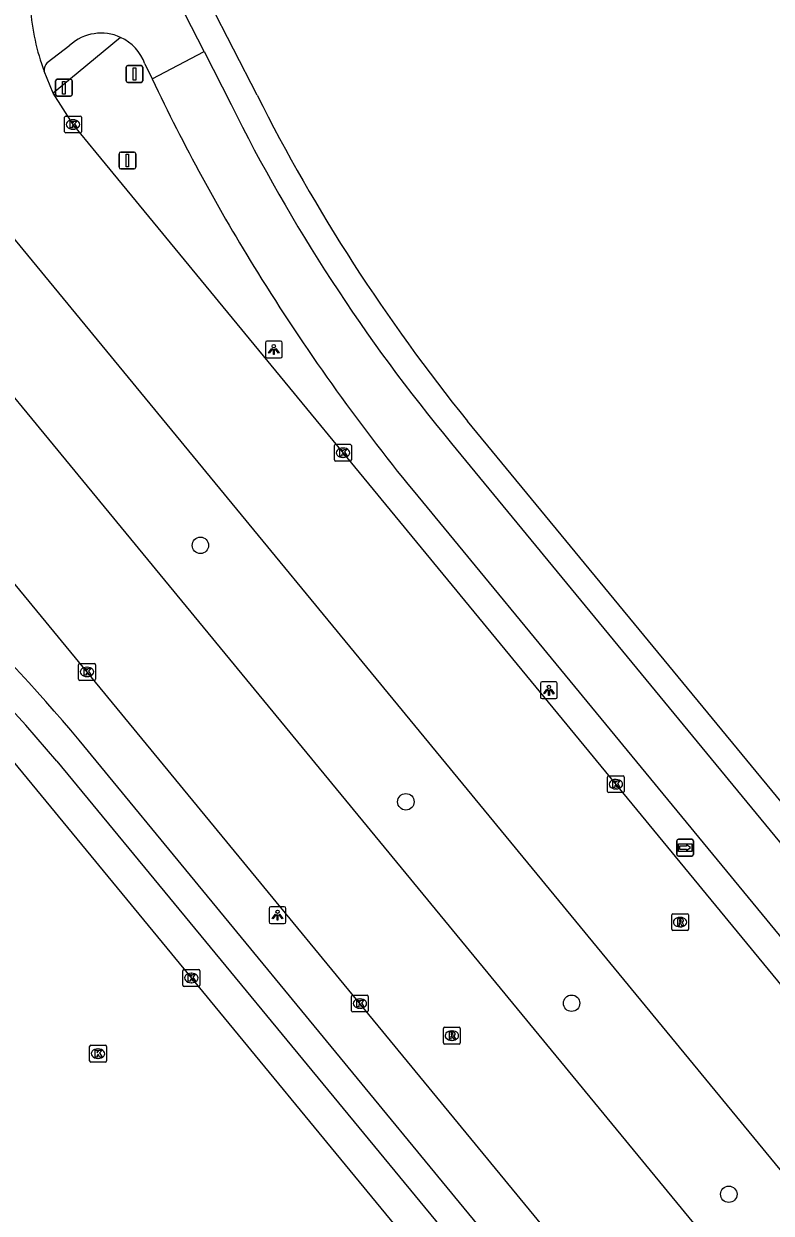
# Model space of a CAD drawing. Extents: x 156141 to 158132, y 385651 to 388399.
# Drawn here: x 157207.9 to 157252.3, y 386348.1 to 386418.8 of the extents above; entities that cross this region are included whole.
import ezdxf

# ---------------------------------------------------------------- set-up
doc = ezdxf.new("R2010")
doc.units = 0
for name, color, linetype in [('IMGEO_Boom', 7, 'Continuous'), ('IMGEO_Fietspad_gesloten', 7, 'Continuous'), ('IMGEO_Fietspad_open', 7, 'Continuous'), ('IMGEO_Groenvoorziening', 7, 'Continuous'), ('IMGEO_Kolk', 7, 'Continuous'), ('IMGEO_Lichtpunt', 7, 'Continuous'), ('IMGEO_Rijbaan_lokaal_gesloten', 7, 'Continuous'), ('IMGEO_Rioolput', 7, 'Continuous'), ('IMGEO_Verkeersbordpaal', 7, 'Continuous'), ('IMGEO_Voetpad_open', 7, 'Continuous'), ('IMGEO_Wegwijzer', 7, 'Continuous')]:
    doc.layers.add(name, color=color, linetype=linetype)

msp = doc.modelspace()

# ---------------------------------------------------------------- linework, layer by layer
at = {"layer": 'IMGEO_Boom'}
for centre in [(157218.355, 386387.784), (157230.566, 386372.55), (157240.416, 386360.582), (157249.758, 386349.233)]:
    msp.add_circle(centre, 0.489, dxfattribs=at)
at = {"layer": 'IMGEO_Fietspad_gesloten'}
for points in [[(157215.486, 386415.497), (157218.58, 386417.119)], [(157218.58, 386417.119), (157220.181, 386413.97)], [(157233.279, 386393.841), (157331.128, 386275.064)], [(157230.994, 386391.037), (157326.865, 386274.627)]]:
    msp.add_lwpolyline(points, dxfattribs=at)
for centre, radius, start, end in [((157321.447, 386465.796), 117.294, 205.39339, 211.78768), ((157313.302, 386460.238), 103.982, 206.42098, 219.68336), ((157326.202, 386468.687), 122.858, 211.76564, 219.20017)]:
    msp.add_arc(centre, radius, start, end, dxfattribs=at)
at = {"layer": 'IMGEO_Fietspad_open'}
for points in [[(157218.58, 386417.119), (157217.456, 386419.328)], [(157209.246, 386416.467), (157210.601, 386417.498)], [(157215.055, 386416.399), (157215.486, 386415.497)]]:
    msp.add_lwpolyline(points, dxfattribs=at)
for centre, radius, start, end in [((157212.457, 386415.459), 2.757, 65.286, 132.32078), ((157212.468, 386415.46), 2.752, 19.95097, 65.48301), ((157209.711, 386416.03), 0.638, 136.76253, 187.29919)]:
    msp.add_arc(centre, radius, start, end, dxfattribs=at)
at = {"layer": 'IMGEO_Groenvoorziening'}
msp.add_lwpolyline([(157247.676, 386325.673), (157242.926, 386331.607), (157204.09, 386378.741)], dxfattribs=at)
at = {"layer": 'IMGEO_Kolk'}
for p, q in [((157210.285, 386412.363), (157210.285, 386413.215)), ((157210.36, 386413.289), (157211.212, 386413.289)), ((157210.773, 386413.069), (157210.798, 386413.069)), ((157211.286, 386413.215), (157211.286, 386412.363)), ((157211.212, 386412.289), (157210.36, 386412.289)), ((157210.796, 386412.509), (157210.771, 386412.509)), ((157226.326, 386392.863), (157226.326, 386393.715)), ((157226.401, 386393.789), (157227.253, 386393.789)), ((157226.814, 386393.569), (157226.839, 386393.569)), ((157227.327, 386393.715), (157227.327, 386392.863)), ((157226.837, 386393.009), (157226.812, 386393.009)), ((157227.253, 386392.789), (157226.401, 386392.789)), ((157211.116, 386379.839), (157211.116, 386380.691)), ((157211.191, 386380.765), (157212.043, 386380.765)), ((157211.604, 386380.545), (157211.629, 386380.545)), ((157212.117, 386380.691), (157212.117, 386379.839)), ((157212.043, 386379.765), (157211.191, 386379.765)), ((157211.627, 386379.985), (157211.602, 386379.985)), ((157242.547, 386373.169), (157242.547, 386374.021)), ((157242.622, 386374.095), (157243.474, 386374.095)), ((157243.035, 386373.875), (157243.06, 386373.875)), ((157243.548, 386374.021), (157243.548, 386373.169)), ((157243.474, 386373.095), (157242.622, 386373.095)), ((157243.058, 386373.315), (157243.033, 386373.315)), ((157217.313, 386361.658), (157217.313, 386362.51)), ((157217.388, 386362.584), (157218.24, 386362.584)), ((157218.314, 386362.51), (157218.314, 386361.658)), ((157217.824, 386361.804), (157217.799, 386361.804)), ((157217.801, 386362.364), (157217.826, 386362.364)), ((157218.24, 386361.584), (157217.388, 386361.584)), ((157227.408, 386361.063), (157228.26, 386361.063)), ((157227.333, 386360.137), (157227.333, 386360.989)), ((157227.821, 386360.843), (157227.846, 386360.843)), ((157228.334, 386360.989), (157228.334, 386360.137)), ((157228.26, 386360.063), (157227.408, 386360.063)), ((157227.844, 386360.283), (157227.819, 386360.283)), ((157211.772, 386357.16), (157211.772, 386358.012)), ((157211.847, 386358.086), (157212.699, 386358.086)), ((157212.26, 386357.866), (157212.285, 386357.866)), ((157212.773, 386358.012), (157212.773, 386357.16)), ((157212.699, 386357.086), (157211.847, 386357.086)), ((157212.283, 386357.306), (157212.258, 386357.306))]:
    msp.add_line(p, q, dxfattribs=at)
for points in [[(157210.285, 386412.363), (157210.285, 386413.215)], [(157210.36, 386413.289), (157211.212, 386413.289)], [(157210.606, 386412.989), (157210.729, 386412.989), (157210.729, 386412.838), (157210.859, 386412.989), (157211.023, 386412.989), (157210.877, 386412.838), (157211.03, 386412.589), (157210.878, 386412.589), (157210.793, 386412.753), (157210.729, 386412.686), (157210.729, 386412.589), (157210.606, 386412.589), (157210.606, 386412.989)], [(157211.286, 386413.215), (157211.286, 386412.363)], [(157211.212, 386412.289), (157210.36, 386412.289)], [(157226.326, 386392.863), (157226.326, 386393.715)], [(157226.401, 386393.789), (157227.253, 386393.789)], [(157227.327, 386393.715), (157227.327, 386392.863)], [(157226.647, 386393.489), (157226.77, 386393.489), (157226.77, 386393.338), (157226.9, 386393.489), (157227.064, 386393.489), (157226.918, 386393.338), (157227.071, 386393.089), (157226.919, 386393.089), (157226.834, 386393.253), (157226.77, 386393.186), (157226.77, 386393.089), (157226.647, 386393.089), (157226.647, 386393.489)], [(157227.253, 386392.789), (157226.401, 386392.789)], [(157211.116, 386379.839), (157211.116, 386380.691)], [(157211.191, 386380.765), (157212.043, 386380.765)], [(157211.437, 386380.465), (157211.56, 386380.465), (157211.56, 386380.314), (157211.69, 386380.465), (157211.854, 386380.465), (157211.708, 386380.314), (157211.861, 386380.065), (157211.709, 386380.065), (157211.624, 386380.229), (157211.56, 386380.162), (157211.56, 386380.065), (157211.437, 386380.065), (157211.437, 386380.465)], [(157212.117, 386380.691), (157212.117, 386379.839)], [(157212.043, 386379.765), (157211.191, 386379.765)], [(157242.547, 386373.169), (157242.547, 386374.021)], [(157242.622, 386374.095), (157243.474, 386374.095)], [(157242.868, 386373.795), (157242.991, 386373.795), (157242.991, 386373.644), (157243.121, 386373.795), (157243.285, 386373.795), (157243.139, 386373.644), (157243.292, 386373.395), (157243.14, 386373.395), (157243.055, 386373.559), (157242.991, 386373.492), (157242.991, 386373.395), (157242.868, 386373.395), (157242.868, 386373.795)], [(157243.548, 386374.021), (157243.548, 386373.169)], [(157243.474, 386373.095), (157242.622, 386373.095)], [(157217.313, 386361.658), (157217.313, 386362.51)], [(157217.388, 386362.584), (157218.24, 386362.584)], [(157218.314, 386362.51), (157218.314, 386361.658)], [(157217.634, 386362.284), (157217.757, 386362.284), (157217.757, 386362.133), (157217.887, 386362.284), (157218.051, 386362.284), (157217.905, 386362.133), (157218.058, 386361.884), (157217.906, 386361.884), (157217.821, 386362.048), (157217.757, 386361.981), (157217.757, 386361.884), (157217.634, 386361.884), (157217.634, 386362.284)], [(157218.24, 386361.584), (157217.388, 386361.584)], [(157227.408, 386361.063), (157228.26, 386361.063)], [(157227.333, 386360.137), (157227.333, 386360.989)], [(157227.654, 386360.763), (157227.777, 386360.763), (157227.777, 386360.612), (157227.907, 386360.763), (157228.071, 386360.763), (157227.925, 386360.612), (157228.078, 386360.363), (157227.926, 386360.363), (157227.841, 386360.527), (157227.777, 386360.46), (157227.777, 386360.363), (157227.654, 386360.363), (157227.654, 386360.763)], [(157228.334, 386360.989), (157228.334, 386360.137)], [(157228.26, 386360.063), (157227.408, 386360.063)], [(157211.772, 386357.16), (157211.772, 386358.012)], [(157211.847, 386358.086), (157212.699, 386358.086)], [(157212.093, 386357.786), (157212.216, 386357.786), (157212.216, 386357.635), (157212.346, 386357.786), (157212.51, 386357.786), (157212.364, 386357.635), (157212.517, 386357.386), (157212.365, 386357.386), (157212.28, 386357.55), (157212.216, 386357.483), (157212.216, 386357.386), (157212.093, 386357.386), (157212.093, 386357.786)], [(157212.773, 386358.012), (157212.773, 386357.16)], [(157212.699, 386357.086), (157211.847, 386357.086)]]:
    msp.add_lwpolyline(points, dxfattribs=at)
for centre, start, end in [((157210.362, 386413.213), 91.55205, 178.44795), ((157210.362, 386413.213), 91.55205, 178.44795), ((157211.21, 386413.213), 1.55205, 88.44795), ((157211.21, 386413.213), 1.55205, 88.44795), ((157210.362, 386412.365), 181.55205, 268.44795), ((157210.362, 386412.365), 181.55205, 268.44795), ((157211.21, 386412.365), 271.55205, 358.44795), ((157211.21, 386412.365), 271.55205, 358.44795), ((157226.403, 386393.713), 91.55205, 178.44795), ((157226.403, 386393.713), 91.55205, 178.44795), ((157227.251, 386393.713), 1.55205, 88.44795), ((157227.251, 386393.713), 1.55205, 88.44795), ((157226.403, 386392.865), 181.55205, 268.44795), ((157226.403, 386392.865), 181.55205, 268.44795), ((157227.251, 386392.865), 271.55205, 358.44795), ((157227.251, 386392.865), 271.55205, 358.44795), ((157211.193, 386380.689), 91.55205, 178.44795), ((157211.193, 386380.689), 91.55205, 178.44795), ((157212.041, 386380.689), 1.55205, 88.44795), ((157212.041, 386380.689), 1.55205, 88.44795), ((157211.193, 386379.841), 181.55205, 268.44795), ((157211.193, 386379.841), 181.55205, 268.44795), ((157212.041, 386379.841), 271.55205, 358.44795), ((157212.041, 386379.841), 271.55205, 358.44795), ((157242.624, 386374.019), 91.55205, 178.44795), ((157242.624, 386374.019), 91.55205, 178.44795), ((157243.472, 386374.019), 1.55205, 88.44795), ((157243.472, 386374.019), 1.55205, 88.44795), ((157242.624, 386373.171), 181.55205, 268.44795), ((157242.624, 386373.171), 181.55205, 268.44795), ((157243.472, 386373.171), 271.55205, 358.44795), ((157243.472, 386373.171), 271.55205, 358.44795), ((157217.39, 386362.508), 91.55205, 178.44795), ((157217.39, 386362.508), 91.55205, 178.44795), ((157218.238, 386362.508), 1.55205, 88.44795), ((157218.238, 386362.508), 1.55205, 88.44795), ((157217.39, 386361.66), 181.55205, 268.44795), ((157217.39, 386361.66), 181.55205, 268.44795), ((157218.238, 386361.66), 271.55205, 358.44795), ((157218.238, 386361.66), 271.55205, 358.44795), ((157227.41, 386360.987), 91.55205, 178.44795), ((157227.41, 386360.987), 91.55205, 178.44795), ((157228.258, 386360.987), 1.55205, 88.44795), ((157228.258, 386360.987), 1.55205, 88.44795), ((157227.41, 386360.139), 181.55205, 268.44795), ((157227.41, 386360.139), 181.55205, 268.44795), ((157228.258, 386360.139), 271.55205, 358.44795), ((157228.258, 386360.139), 271.55205, 358.44795), ((157211.849, 386358.01), 91.55205, 178.44795), ((157211.849, 386358.01), 91.55205, 178.44795), ((157212.697, 386358.01), 1.55205, 88.44795), ((157212.697, 386358.01), 1.55205, 88.44795), ((157211.849, 386357.162), 181.55205, 268.44795), ((157211.849, 386357.162), 181.55205, 268.44795), ((157212.697, 386357.162), 271.55205, 358.44795), ((157212.697, 386357.162), 271.55205, 358.44795)]:
    msp.add_arc(centre, 0.0765, start, end, dxfattribs=at)
for centre, major_axis, ratio, start_param, end_param in [((157210.772, 386412.789), (-0.387, 0.002), 0.722429, 4.712389, 7.853982), ((157210.797, 386412.789), (-0.39, 0.002), 0.717154, 1.570796, 4.712389), ((157226.813, 386393.289), (-0.387, 0.002), 0.722429, 4.712389, 7.853982), ((157226.838, 386393.289), (-0.39, 0.002), 0.717154, 1.570796, 4.712389), ((157211.603, 386380.265), (-0.387, 0.002), 0.722429, 4.712389, 7.853982), ((157211.628, 386380.265), (-0.39, 0.002), 0.717154, 1.570796, 4.712389), ((157243.034, 386373.595), (-0.387, 0.002), 0.722429, 4.712389, 7.853982), ((157243.059, 386373.595), (-0.39, 0.002), 0.717154, 1.570796, 4.712389), ((157217.8, 386362.084), (-0.387, 0.002), 0.722429, 4.712389, 7.853982), ((157217.825, 386362.084), (-0.39, 0.002), 0.717154, 1.570796, 4.712389), ((157227.82, 386360.563), (-0.387, 0.002), 0.722429, 4.712389, 7.853982), ((157227.845, 386360.563), (-0.39, 0.002), 0.717154, 1.570796, 4.712389), ((157212.259, 386357.586), (-0.387, 0.002), 0.722429, 4.712389, 7.853982), ((157212.284, 386357.586), (-0.39, 0.002), 0.717154, 1.570796, 4.712389)]:
    msp.add_ellipse(centre, major_axis=major_axis, ratio=ratio, start_param=start_param, end_param=end_param, dxfattribs=at)
at = {"layer": 'IMGEO_Lichtpunt'}
for p, q in [((157223.12, 386399.916), (157222.312, 386399.916)), ((157223.12, 386399.916), (157222.312, 386399.916)), ((157222.218, 386399.821), (157222.218, 386399.014)), ((157222.218, 386399.821), (157222.218, 386399.014)), ((157223.214, 386399.014), (157223.214, 386399.821)), ((157223.214, 386399.014), (157223.214, 386399.821)), ((157222.312, 386398.92), (157223.12, 386398.92)), ((157222.312, 386398.92), (157223.12, 386398.92)), ((157238.57, 386379.581), (157238.57, 386378.774)), ((157238.57, 386379.581), (157238.57, 386378.774)), ((157239.472, 386379.676), (157238.664, 386379.676)), ((157239.472, 386379.676), (157238.664, 386379.676)), ((157239.566, 386378.774), (157239.566, 386379.581)), ((157239.566, 386378.774), (157239.566, 386379.581)), ((157238.664, 386378.68), (157239.472, 386378.68)), ((157238.664, 386378.68), (157239.472, 386378.68)), ((157222.441, 386366.219), (157222.441, 386365.412)), ((157222.441, 386366.219), (157222.441, 386365.412)), ((157223.343, 386366.314), (157222.535, 386366.314)), ((157223.343, 386366.314), (157222.535, 386366.314)), ((157223.437, 386365.412), (157223.437, 386366.219)), ((157223.437, 386365.412), (157223.437, 386366.219)), ((157222.535, 386365.318), (157223.343, 386365.318)), ((157222.535, 386365.318), (157223.343, 386365.318))]:
    msp.add_line(p, q, dxfattribs=at)
for points in [[(157222.592, 386399.485), (157222.631, 386399.457), (157222.443, 386399.195), (157222.405, 386399.222), (157222.592, 386399.485)], [(157222.694, 386399.437), (157222.741, 386399.437), (157222.741, 386399.115), (157222.694, 386399.115), (157222.694, 386399.437)], [(157222.804, 386399.457), (157222.842, 386399.484), (157223.029, 386399.222), (157222.99, 386399.194), (157222.804, 386399.457)], [(157238.944, 386379.245), (157238.983, 386379.217), (157238.795, 386378.955), (157238.757, 386378.982), (157238.944, 386379.245)], [(157239.046, 386379.197), (157239.093, 386379.197), (157239.093, 386378.875), (157239.046, 386378.875), (157239.046, 386379.197)], [(157239.156, 386379.217), (157239.194, 386379.244), (157239.381, 386378.982), (157239.342, 386378.954), (157239.156, 386379.217)], [(157222.815, 386365.883), (157222.854, 386365.855), (157222.666, 386365.593), (157222.628, 386365.62), (157222.815, 386365.883)], [(157222.917, 386365.835), (157222.964, 386365.835), (157222.964, 386365.513), (157222.917, 386365.513), (157222.917, 386365.835)], [(157223.027, 386365.855), (157223.065, 386365.882), (157223.252, 386365.62), (157223.213, 386365.592), (157223.027, 386365.855)]]:
    msp.add_lwpolyline(points, dxfattribs=at)
for centre in [(157222.717, 386399.619), (157239.069, 386379.379), (157222.94, 386366.017)]:
    msp.add_circle(centre, 0.0994, dxfattribs=at)
for centre, start, end in [((157222.312, 386399.821), 90, 180), ((157222.312, 386399.821), 90, 180), ((157223.12, 386399.821), 0, 90), ((157223.12, 386399.821), 0, 90), ((157222.312, 386399.014), 180, 270), ((157222.312, 386399.014), 180, 270), ((157223.12, 386399.014), 270, 0), ((157223.12, 386399.014), 270, 360), ((157238.664, 386379.581), 90, 180), ((157238.664, 386379.581), 90, 180), ((157239.472, 386379.581), 0, 90), ((157239.472, 386379.581), 0, 90), ((157238.664, 386378.774), 180, 270), ((157238.664, 386378.774), 180, 270), ((157239.472, 386378.774), 270, 0), ((157239.472, 386378.774), 270, 360), ((157222.535, 386366.219), 90, 180), ((157222.535, 386366.219), 90, 180), ((157223.343, 386366.219), 0, 90), ((157223.343, 386366.219), 0, 90), ((157222.535, 386365.412), 180, 270), ((157222.535, 386365.412), 180, 270), ((157223.343, 386365.412), 270, 0), ((157223.343, 386365.412), 270, 360)]:
    msp.add_arc(centre, 0.0946, start, end, dxfattribs=at)
at = {"layer": 'IMGEO_Rijbaan_lokaal_gesloten'}
for points in [[(157209.596, 386414.647), (157209.078, 386415.949)], [(157349.183, 386247.253), (157332.608, 386264.801), (157324.262, 386275.047), (157320.799, 386279.156), (157212.168, 386411.116), (157210.786, 386412.789), (157209.596, 386414.647)], [(157203.781, 386410.196), (157205.755, 386407.826), (157335.682, 386250), (157341.401, 386242.711), (157342.288, 386241.546)], [(157337.285, 386238.671), (157336.115, 386240.102), (157327.942, 386250), (157201.153, 386404.033), (157199.193, 386406.39)], [(157194.1, 386401.515), (157255.15, 386327.344), (157257.428, 386324.032), (157265.451, 386312.065)]]:
    msp.add_lwpolyline(points, dxfattribs=at)
msp.add_arc((157221.803, 386420.754), 13.602, 184.44834, 200.68692, dxfattribs=at)
at = {"layer": 'IMGEO_Rioolput'}
for p, q in [((157246.364, 386364.975), (157246.364, 386365.827)), ((157246.439, 386365.901), (157247.291, 386365.901)), ((157246.852, 386365.681), (157246.877, 386365.681)), ((157247.365, 386365.827), (157247.365, 386364.975)), ((157247.291, 386364.901), (157246.439, 386364.901)), ((157246.875, 386365.121), (157246.85, 386365.121)), ((157232.799, 386358.232), (157232.799, 386359.084)), ((157232.874, 386359.158), (157233.726, 386359.158)), ((157233.287, 386358.938), (157233.312, 386358.938)), ((157233.8, 386359.084), (157233.8, 386358.232)), ((157233.31, 386358.378), (157233.285, 386358.378)), ((157233.726, 386358.158), (157232.874, 386358.158))]:
    msp.add_line(p, q, dxfattribs=at)
for points in [[(157246.364, 386364.975), (157246.364, 386365.827)], [(157246.439, 386365.901), (157247.291, 386365.901)], [(157246.953, 386365.599), (157246.701, 386365.601), (157246.701, 386365.201)], [(157246.701, 386365.201), (157246.825, 386365.201), (157246.825, 386365.363), (157246.836, 386365.363)], [(157246.879, 386365.52), (157246.825, 386365.52), (157246.825, 386365.439)], [(157246.825, 386365.439), (157246.877, 386365.439)], [(157246.883, 386365.334), (157246.954, 386365.201), (157247.094, 386365.201), (157247.029, 386365.327)], [(157247.365, 386365.827), (157247.365, 386364.975)], [(157247.291, 386364.901), (157246.439, 386364.901)], [(157232.799, 386358.232), (157232.799, 386359.084)], [(157232.874, 386359.158), (157233.726, 386359.158)], [(157233.8, 386359.084), (157233.8, 386358.232)], [(157233.388, 386358.856), (157233.136, 386358.858), (157233.136, 386358.458)], [(157233.136, 386358.458), (157233.26, 386358.458), (157233.26, 386358.62), (157233.271, 386358.62)], [(157233.314, 386358.777), (157233.26, 386358.777), (157233.26, 386358.696)], [(157233.26, 386358.696), (157233.312, 386358.696)], [(157233.318, 386358.591), (157233.389, 386358.458), (157233.529, 386358.458), (157233.464, 386358.584)], [(157233.726, 386358.158), (157232.874, 386358.158)]]:
    msp.add_lwpolyline(points, dxfattribs=at)
for centre, radius, start, end in [((157246.441, 386365.825), 0.0765, 91.55205, 178.44795), ((157246.441, 386365.825), 0.0765, 91.55205, 178.44795), ((157246.835, 386365.31), 0.0533, 26.02933, 88.69889), ((157246.861, 386365.628), 0.19, 274.7715, 282.96867), ((157246.885, 386365.424), 0.0964, 77.00612, 93.18647), ((157246.899, 386365.481), 0.0378, 276.66336, 79.67722), ((157246.952, 386365.489), 0.109, 350.36119, 89.41601), ((157246.95, 386365.489), 0.112, 277.58423, 350.98172), ((157246.934, 386365.274), 0.108, 29.51342, 73.79051), ((157247.289, 386365.825), 0.0765, 1.55205, 88.44795), ((157247.289, 386365.825), 0.0765, 1.55205, 88.44795), ((157246.441, 386364.977), 0.0765, 181.55205, 268.44795), ((157246.441, 386364.977), 0.0765, 181.55205, 268.44795), ((157247.289, 386364.977), 0.0765, 271.55205, 358.44795), ((157247.289, 386364.977), 0.0765, 271.55205, 358.44795), ((157232.876, 386359.082), 0.0765, 91.55205, 178.44795), ((157232.876, 386359.082), 0.0765, 91.55205, 178.44795), ((157233.724, 386359.082), 0.0765, 1.55205, 88.44795), ((157233.724, 386359.082), 0.0765, 1.55205, 88.44795), ((157232.876, 386358.234), 0.0765, 181.55205, 268.44795), ((157232.876, 386358.234), 0.0765, 181.55205, 268.44795), ((157233.27, 386358.567), 0.0533, 26.02933, 88.69889), ((157233.296, 386358.885), 0.19, 274.7715, 282.96867), ((157233.32, 386358.681), 0.0964, 77.00612, 93.18647), ((157233.334, 386358.738), 0.0378, 276.66336, 79.67722), ((157233.387, 386358.746), 0.109, 350.36119, 89.41601), ((157233.385, 386358.746), 0.112, 277.58423, 350.98172), ((157233.369, 386358.531), 0.108, 29.51342, 73.79051), ((157233.724, 386358.234), 0.0765, 271.55205, 358.44795), ((157233.724, 386358.234), 0.0765, 271.55205, 358.44795)]:
    msp.add_arc(centre, radius, start, end, dxfattribs=at)
for centre, major_axis, ratio, start_param, end_param in [((157246.851, 386365.401), (-0.387, 0.002), 0.722429, 4.712389, 7.853982), ((157246.876, 386365.401), (-0.39, 0.002), 0.717154, 1.570796, 4.712389), ((157233.286, 386358.658), (-0.387, 0.002), 0.722429, 4.712389, 7.853982), ((157233.311, 386358.658), (-0.39, 0.002), 0.717154, 1.570796, 4.712389)]:
    msp.add_ellipse(centre, major_axis=major_axis, ratio=ratio, start_param=start_param, end_param=end_param, dxfattribs=at)
at = {"layer": 'IMGEO_Verkeersbordpaal'}
for p, q in [((157213.943, 386415.388), (157213.943, 386416.188)), ((157213.943, 386416.188), (157213.943, 386415.388)), ((157214.043, 386416.288), (157214.833, 386416.288)), ((157214.833, 386416.288), (157214.043, 386416.288)), ((157214.933, 386416.188), (157214.933, 386415.388)), ((157214.933, 386415.388), (157214.933, 386416.188)), ((157209.848, 386415.474), (157210.638, 386415.474)), ((157210.638, 386415.474), (157209.848, 386415.474)), ((157209.748, 386414.574), (157209.748, 386415.374)), ((157209.748, 386415.374), (157209.748, 386414.574)), ((157210.738, 386415.374), (157210.738, 386414.574)), ((157210.738, 386414.574), (157210.738, 386415.374)), ((157214.833, 386415.288), (157214.043, 386415.288)), ((157214.043, 386415.288), (157214.833, 386415.288)), ((157210.638, 386414.474), (157209.848, 386414.474)), ((157209.848, 386414.474), (157210.638, 386414.474)), ((157213.519, 386410.253), (157213.519, 386411.053)), ((157213.519, 386411.053), (157213.519, 386410.253)), ((157213.619, 386411.153), (157214.409, 386411.153)), ((157214.409, 386411.153), (157213.619, 386411.153)), ((157214.509, 386411.053), (157214.509, 386410.253)), ((157214.509, 386410.253), (157214.509, 386411.053)), ((157214.409, 386410.153), (157213.619, 386410.153)), ((157213.619, 386410.153), (157214.409, 386410.153))]:
    msp.add_line(p, q, dxfattribs=at)
for points in [[(157214.363, 386416.163), (157214.513, 386416.163), (157214.513, 386415.413), (157214.363, 386415.413), (157214.363, 386416.163)], [(157210.168, 386415.349), (157210.318, 386415.349), (157210.318, 386414.599), (157210.168, 386414.599), (157210.168, 386415.349)], [(157213.939, 386411.028), (157214.089, 386411.028), (157214.089, 386410.278), (157213.939, 386410.278), (157213.939, 386411.028)]]:
    msp.add_lwpolyline(points, dxfattribs=at)
for centre, start, end in [((157214.043, 386416.188), 90, 180), ((157214.043, 386416.188), 90, 180), ((157214.833, 386416.188), 0, 90), ((157214.833, 386416.188), 360, 90), ((157209.848, 386415.374), 90, 180), ((157209.848, 386415.374), 90, 180), ((157210.638, 386415.374), 0, 90), ((157210.638, 386415.374), 360, 90), ((157214.043, 386415.388), 180, 270), ((157214.043, 386415.388), 180, 270), ((157214.833, 386415.388), 270, 0), ((157214.833, 386415.388), 270, 0), ((157209.848, 386414.574), 180, 270), ((157209.848, 386414.574), 180, 270), ((157210.638, 386414.574), 270, 0), ((157210.638, 386414.574), 270, 0), ((157213.619, 386411.053), 90, 180), ((157213.619, 386411.053), 90, 180), ((157214.409, 386411.053), 0, 90), ((157214.409, 386411.053), 360, 90), ((157213.619, 386410.253), 180, 270), ((157213.619, 386410.253), 180, 270), ((157214.409, 386410.253), 270, 0), ((157214.409, 386410.253), 270, 0)]:
    msp.add_arc(centre, 0.1, start, end, dxfattribs=at)
at = {"layer": 'IMGEO_Voetpad_open'}
for points in [[(157221.729, 386414.522), (157218.919, 386420.003)], [(157213.61, 386417.964), (157209.596, 386414.647)], [(157332.344, 386276.123), (157234.228, 386395.166)], [(157265.451, 386312.065), (157264.546, 386311.336), (157211.154, 386376.22)], [(157209.826, 386374.969), (157249.344, 386327.032)]]:
    msp.add_lwpolyline(points, dxfattribs=at)
for centre, radius, start, end in [((157318.354, 386463.203), 108.195, 206.73974, 218.96439), ((157120.43, 386299.333), 117.1, 40.23415, 54.92131), ((157123.865, 386302.513), 114.246, 40.17808, 52.33405)]:
    msp.add_arc(centre, radius, start, end, dxfattribs=at)
at = {"layer": 'IMGEO_Wegwijzer'}
for p, q in [((157246.667, 386369.426), (157246.667, 386370.226)), ((157246.667, 386370.226), (157246.667, 386369.426)), ((157246.767, 386370.326), (157247.557, 386370.326)), ((157247.557, 386370.326), (157246.767, 386370.326)), ((157247.657, 386370.226), (157247.657, 386369.426)), ((157247.657, 386369.426), (157247.657, 386370.226)), ((157247.557, 386369.326), (157246.767, 386369.326)), ((157246.767, 386369.326), (157247.557, 386369.326))]:
    msp.add_line(p, q, dxfattribs=at)
for points in [[(157246.768, 386370.058), (157247.556, 386370.058), (157247.556, 386369.594), (157246.768, 386369.594), (157246.768, 386370.058)], [(157246.833, 386369.91), (157246.833, 386369.826), (157246.833, 386369.742), (157247.244, 386369.742), (157247.244, 386369.659), (157247.491, 386369.826), (157247.244, 386369.993), (157247.244, 386369.91), (157246.833, 386369.91)]]:
    msp.add_lwpolyline(points, dxfattribs=at)
for centre, start, end in [((157246.767, 386370.226), 90, 180), ((157246.767, 386370.226), 90, 180), ((157247.557, 386370.226), 0, 90), ((157247.557, 386370.226), 360, 90), ((157246.767, 386369.426), 180, 270), ((157246.767, 386369.426), 180, 270), ((157247.557, 386369.426), 270, 0), ((157247.557, 386369.426), 270, 0)]:
    msp.add_arc(centre, 0.1, start, end, dxfattribs=at)

doc.saveas('drawing.dxf')
